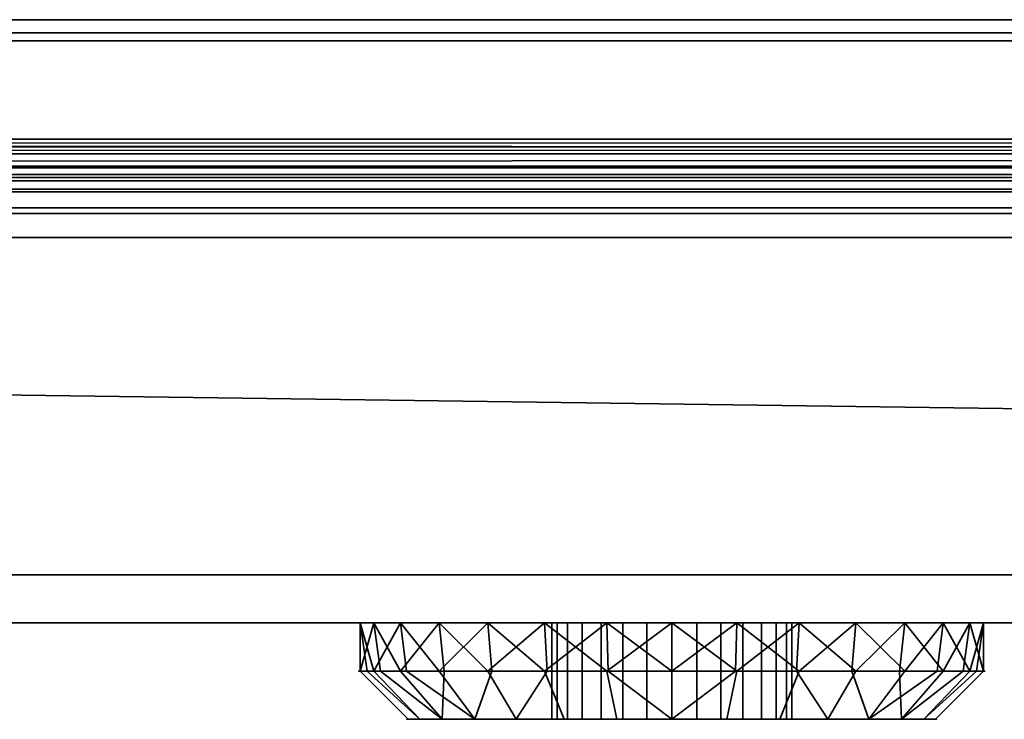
# Model space of a CAD drawing. Header units: millimetres. Extents: x -603 to 3703, y -121 to 193.
# Tile 951 of 1056: x 2973 to 3014, y -54 to -25. Entities that reach past the tile are written whole.
import ezdxf

# ---------------------------------------------------------------- set-up
doc = ezdxf.new("R2010")
doc.units = ezdxf.units.MM
doc.layers.add('151', color=7, linetype='Continuous', true_color=0xffffff)

# ---------------------------------------------------------------- blocks, each defined once
blk = doc.blocks.new('UG_SURFACE_120')
at = {"layer": '151', "color": 35, "linetype": 'Continuous', "lineweight": 35}
for points in [[(2491, -34, 2019), (3509, -34, 2019), (3509, 0, 2019), (2491, 0, 2019)], [(2491, -34), (2491, -2), (3509, -2), (3509, -34)], [(2478, -34, 2032), (3522, -34, 2032), (3509, -34, 2019), (2491, -34, 2019)], [(3522, -48), (2478, -48), (2478, -34), (2491, -34)], [(3522, -50, 2032), (3522, -34, 2032), (2478, -34, 2032), (2478, -50, 2032)], [(3522, -48), (2491, -34), (3509, -34)], [(2478, -50, 2), (2478, -48), (3522, -48), (3522, -50, 2)], [(2546, -50, 1527), (2572, -50, 1523.5), (3522, -50, 2032), (2478, -50, 2032)], [(2572, -50, 936.5), (2546, -50, 933), (2478, -50, 2), (3522, -50, 2)], [(2572, -50, 1523.5), (2994.712, -50, 1355.124), (2990.339, -50, 1358.301)], [(3522, -50, 2032), (2572, -50, 1523.5), (2992.359, -50, 1377.517), (2997.297, -50, 1379.716)], [(2572, -50, 1523.5), (2987.071, -50, 1368.359), (2988.742, -50, 1373.5)], [(2990.339, -50, 1358.301), (2987.636, -50, 1362.983), (2572, -50, 1523.5)], [(2987.636, -50, 1362.983), (2987.071, -50, 1368.359), (2572, -50, 1523.5)], [(3522, -50, 2), (2572, -50, 1385.5), (2572, -50, 1171.5)], [(2988.742, -50, 1373.5), (2992.359, -50, 1377.517), (2572, -50, 1523.5)], [(2572, -50, 1171.5), (2572, -50, 936.5), (3522, -50, 2)], [(2572, -50, 1385.5), (3522, -50, 2), (3000, -50, 1354), (2994.712, -50, 1355.124)], [(2994.712, -50, 1355.124), (2572, -50, 1523.5), (2572, -50, 1385.5)], [(2988.742, -50, 1373.5), (2987.071, -50, 1368.359), (2987.636, -52, 1371.017)], [(2987.071, -50, 1368.359), (2987.354, -52, 1368.329), (2987.636, -52, 1371.017)], [(2987.071, -50, 1368.359), (2987.636, -50, 1362.983), (2987.071, -52, 1365.641)], [(2987.636, -50, 1362.983), (2987.906, -52, 1363.071), (2987.071, -52, 1365.641)], [(2987.071, -52, 1365.641), (2987.354, -52, 1368.329), (2987.071, -50, 1368.359)], [(2987.636, -50, 1362.983), (2990.339, -50, 1358.301), (2988.742, -52, 1360.5)], [(2988.742, -52, 1360.5), (2987.906, -52, 1363.071), (2987.636, -50, 1362.983)], [(2987.636, -52, 1371.017), (2988.988, -52, 1373.358), (2988.742, -50, 1373.5)], [(2988.742, -50, 1373.5), (2988.988, -52, 1373.358), (2990.339, -52, 1375.699)], [(2990.339, -52, 1375.699), (2992.359, -50, 1377.517), (2988.742, -50, 1373.5)], [(2990.339, -50, 1358.301), (2990.55, -52, 1358.491), (2988.742, -52, 1360.5)], [(2990.339, -50, 1358.301), (2994.712, -50, 1355.124), (2992.359, -52, 1356.483)], [(2992.359, -52, 1356.483), (2990.55, -52, 1358.491), (2990.339, -50, 1358.301)], [(2990.339, -52, 1375.699), (2992.526, -52, 1377.287), (2992.359, -50, 1377.517)], [(2997.297, -50, 1379.716), (2992.359, -50, 1377.517), (2994.712, -52, 1378.876)], [(2992.359, -50, 1377.517), (2992.526, -52, 1377.287), (2994.712, -52, 1378.876)], [(2994.712, -50, 1355.124), (2994.828, -52, 1355.383), (2992.359, -52, 1356.483)], [(2994.712, -50, 1355.124), (3000, -50, 1354), (2997.297, -52, 1354.284)], [(2997.297, -52, 1354.284), (2994.828, -52, 1355.383), (2994.712, -50, 1355.124)], [(2994.712, -52, 1378.876), (2997.356, -52, 1379.438), (2997.297, -50, 1379.716)], [(2995.027, -54, 1367.523), (2995.027, -50, 1367.523), (2995.67, -50, 1369.5), (2995.67, -54, 1369.5)], [(2995.245, -54, 1365.455), (2995.245, -50, 1365.455), (2995.027, -50, 1367.523), (2995.027, -54, 1367.523)], [(2995.67, -50, 1369.5), (2995.027, -50, 1367.523), (2995.245, -50, 1365.455), (3000, -50, 1367)], [(2996.284, -54, 1363.654), (2996.284, -50, 1363.654), (2995.245, -50, 1365.455), (2995.245, -54, 1365.455)], [(2995.245, -50, 1365.455), (2996.284, -50, 1363.654), (2997.966, -50, 1362.432), (3000, -50, 1367)], [(2995.67, -54, 1369.5), (2995.67, -50, 1369.5), (2997.061, -50, 1371.045), (2997.061, -54, 1371.045)], [(2998.96, -50, 1371.891), (2997.061, -50, 1371.045), (2995.67, -50, 1369.5), (3000, -50, 1367)], [(2997.966, -54, 1362.432), (2997.966, -50, 1362.432), (2996.284, -50, 1363.654), (2996.284, -54, 1363.654)], [(2997.061, -54, 1371.045), (2997.061, -50, 1371.045), (2998.96, -50, 1371.891), (2998.96, -54, 1371.891)], [(3522, -50, 2032), (2997.297, -50, 1379.716), (3002.703, -50, 1379.716)], [(2997.297, -50, 1379.716), (2997.356, -52, 1379.438), (3000, -52, 1380)], [(3000, -52, 1380), (3002.703, -50, 1379.716), (2997.297, -50, 1379.716)], [(3000, -50, 1354), (3000, -52, 1354), (2997.297, -52, 1354.284)], [(3000, -54, 1362), (3000, -50, 1362), (2997.966, -50, 1362.432), (2997.966, -54, 1362.432)], [(2997.966, -50, 1362.432), (3000, -50, 1362), (3002.034, -50, 1362.432), (3000, -50, 1367)], [(2998.96, -54, 1371.891), (2998.96, -50, 1371.891), (3001.04, -50, 1371.891), (3001.04, -54, 1371.891)], [(3002.939, -50, 1371.045), (3001.04, -50, 1371.891), (2998.96, -50, 1371.891), (3000, -50, 1367)], [(3005.288, -50, 1355.124), (3000, -50, 1354), (3522, -50, 2)], [(3002.703, -52, 1354.284), (3000, -50, 1354), (3005.288, -50, 1355.124)], [(3000, -52, 1380), (3002.644, -52, 1379.438), (3002.703, -50, 1379.716)], [(3002.703, -52, 1354.284), (3000, -52, 1354), (3000, -50, 1354)], [(3002.034, -54, 1362.432), (3002.034, -50, 1362.432), (3000, -50, 1362), (3000, -54, 1362)], [(3000, -50, 1367), (3002.034, -50, 1362.432), (3003.716, -50, 1363.654)], [(3003.716, -50, 1363.654), (3004.755, -50, 1365.455), (3004.973, -50, 1367.523), (3000, -50, 1367)], [(3004.973, -50, 1367.523), (3004.33, -50, 1369.5), (3002.939, -50, 1371.045), (3000, -50, 1367)], [(3001.04, -54, 1371.891), (3001.04, -50, 1371.891), (3002.939, -50, 1371.045), (3002.939, -54, 1371.045)], [(3003.716, -54, 1363.654), (3003.716, -50, 1363.654), (3002.034, -50, 1362.432), (3002.034, -54, 1362.432)], [(3002.703, -50, 1379.716), (3002.644, -52, 1379.438), (3005.288, -52, 1378.876)], [(3002.703, -50, 1379.716), (3007.641, -50, 1377.517), (3522, -50, 2032)], [(3005.288, -50, 1355.124), (3005.172, -52, 1355.383), (3002.703, -52, 1354.284)], [(3005.288, -52, 1378.876), (3007.641, -50, 1377.517), (3002.703, -50, 1379.716)], [(3002.939, -54, 1371.045), (3002.939, -50, 1371.045), (3004.33, -50, 1369.5), (3004.33, -54, 1369.5)], [(3004.755, -54, 1365.455), (3004.755, -50, 1365.455), (3003.716, -50, 1363.654), (3003.716, -54, 1363.654)], [(3004.33, -54, 1369.5), (3004.33, -50, 1369.5), (3004.973, -50, 1367.523), (3004.973, -54, 1367.523)], [(3004.973, -54, 1367.523), (3004.973, -50, 1367.523), (3004.755, -50, 1365.455), (3004.755, -54, 1365.455)], [(3007.641, -52, 1356.483), (3005.172, -52, 1355.383), (3005.288, -50, 1355.124)], [(3009.661, -50, 1358.301), (3005.288, -50, 1355.124), (3522, -50, 2)], [(3005.288, -50, 1355.124), (3009.661, -50, 1358.301), (3007.641, -52, 1356.483)], [(3005.288, -52, 1378.876), (3007.474, -52, 1377.287), (3007.641, -50, 1377.517)], [(3007.641, -50, 1377.517), (3007.474, -52, 1377.287), (3009.661, -52, 1375.699)], [(3522, -50, 2032), (3007.641, -50, 1377.517), (3011.258, -50, 1373.5)], [(3009.661, -50, 1358.301), (3009.45, -52, 1358.491), (3007.641, -52, 1356.483)], [(3009.661, -52, 1375.699), (3011.258, -50, 1373.5), (3007.641, -50, 1377.517)], [(3011.258, -52, 1360.5), (3009.45, -52, 1358.491), (3009.661, -50, 1358.301)], [(3012.364, -50, 1362.983), (3009.661, -50, 1358.301), (3522, -50, 2)], [(3011.258, -52, 1360.5), (3009.661, -50, 1358.301), (3012.364, -50, 1362.983)], [(3009.661, -52, 1375.699), (3011.012, -52, 1373.358), (3011.258, -50, 1373.5)], [(3011.258, -50, 1373.5), (3011.012, -52, 1373.358), (3012.364, -52, 1371.017)], [(3011.258, -50, 1373.5), (3012.929, -50, 1368.359), (3522, -50, 2032)], [(3012.364, -50, 1362.983), (3012.094, -52, 1363.071), (3011.258, -52, 1360.5)], [(3012.929, -50, 1368.359), (3011.258, -50, 1373.5), (3012.364, -52, 1371.017)], [(3012.929, -52, 1365.641), (3012.094, -52, 1363.071), (3012.364, -50, 1362.983)], [(3522, -50, 2), (3522, -50, 2032), (3012.929, -50, 1368.359), (3012.364, -50, 1362.983)], [(3012.929, -52, 1365.641), (3012.364, -50, 1362.983), (3012.929, -50, 1368.359)], [(3012.364, -52, 1371.017), (3012.646, -52, 1368.329), (3012.929, -50, 1368.359)], [(3012.929, -50, 1368.359), (3012.646, -52, 1368.329), (3012.929, -52, 1365.641)], [(2990.474, -54, 1361.5), (2989.06, -54, 1365.85), (2987.071, -52, 1365.641), (2987.906, -52, 1363.071)], [(2987.354, -52, 1368.329), (2987.071, -52, 1365.641), (2989.06, -54, 1365.85), (2989.538, -54, 1370.399)], [(2989.538, -54, 1370.399), (2987.636, -52, 1371.017), (2987.354, -52, 1368.329)], [(2988.988, -52, 1373.358), (2987.636, -52, 1371.017), (2989.538, -54, 1370.399), (2991.825, -54, 1374.36)], [(2987.906, -52, 1363.071), (2988.742, -52, 1360.5), (2990.474, -54, 1361.5)], [(2990.474, -54, 1361.5), (2988.742, -52, 1360.5), (2990.55, -52, 1358.491)], [(2991.825, -54, 1374.36), (2990.339, -52, 1375.699), (2988.988, -52, 1373.358)], [(2992.526, -52, 1377.287), (2990.339, -52, 1375.699), (2991.825, -54, 1374.36)], [(2990.55, -52, 1358.491), (2992.359, -52, 1356.483), (2993.534, -54, 1358.101), (2990.474, -54, 1361.5)], [(2991.825, -54, 1374.36), (2995.526, -54, 1377.049), (2994.712, -52, 1378.876), (2992.526, -52, 1377.287)], [(2993.534, -54, 1358.101), (2992.359, -52, 1356.483), (2994.828, -52, 1355.383)], [(2994.828, -52, 1355.383), (2997.297, -52, 1354.284), (2997.713, -54, 1356.24), (2993.534, -54, 1358.101)], [(2997.356, -52, 1379.438), (2994.712, -52, 1378.876), (2995.526, -54, 1377.049), (3000, -54, 1378)], [(3000, -54, 1356), (2997.713, -54, 1356.24), (2997.297, -52, 1354.284), (3000, -52, 1354)], [(3000, -54, 1378), (3000, -52, 1380), (2997.356, -52, 1379.438)], [(3000, -54, 1378), (3004.474, -54, 1377.049), (3005.288, -52, 1378.876), (3002.644, -52, 1379.438)], [(3000, -52, 1354), (3002.703, -52, 1354.284), (3002.287, -54, 1356.24), (3000, -54, 1356)], [(3002.644, -52, 1379.438), (3000, -52, 1380), (3000, -54, 1378)], [(3006.466, -54, 1358.101), (3002.287, -54, 1356.24), (3002.703, -52, 1354.284), (3005.172, -52, 1355.383)], [(3007.474, -52, 1377.287), (3005.288, -52, 1378.876), (3004.474, -54, 1377.049), (3008.175, -54, 1374.36)], [(3005.172, -52, 1355.383), (3007.641, -52, 1356.483), (3006.466, -54, 1358.101)], [(3009.526, -54, 1361.5), (3006.466, -54, 1358.101), (3007.641, -52, 1356.483), (3009.45, -52, 1358.491)], [(3008.175, -54, 1374.36), (3009.661, -52, 1375.699), (3007.474, -52, 1377.287)], [(3008.175, -54, 1374.36), (3010.462, -54, 1370.399), (3012.364, -52, 1371.017), (3011.012, -52, 1373.358)], [(3011.012, -52, 1373.358), (3009.661, -52, 1375.699), (3008.175, -54, 1374.36)], [(3009.45, -52, 1358.491), (3011.258, -52, 1360.5), (3009.526, -54, 1361.5)], [(3009.526, -54, 1361.5), (3011.258, -52, 1360.5), (3012.094, -52, 1363.071)], [(3012.094, -52, 1363.071), (3012.929, -52, 1365.641), (3010.94, -54, 1365.85), (3009.526, -54, 1361.5)], [(3010.462, -54, 1370.399), (3010.94, -54, 1365.85), (3012.929, -52, 1365.641), (3012.646, -52, 1368.329)], [(3012.646, -52, 1368.329), (3012.364, -52, 1371.017), (3010.462, -54, 1370.399)], [(2995.245, -54, 1365.455), (2989.06, -54, 1365.85), (2990.474, -54, 1361.5)], [(2995.245, -54, 1365.455), (2995.027, -54, 1367.523), (2989.538, -54, 1370.399), (2989.06, -54, 1365.85)], [(2991.825, -54, 1374.36), (2989.538, -54, 1370.399), (2995.027, -54, 1367.523), (2995.67, -54, 1369.5)], [(2990.474, -54, 1361.5), (2993.534, -54, 1358.101), (2996.284, -54, 1363.654), (2995.245, -54, 1365.455)], [(2995.526, -54, 1377.049), (2991.825, -54, 1374.36), (2997.061, -54, 1371.045), (2998.96, -54, 1371.891)], [(2995.67, -54, 1369.5), (2997.061, -54, 1371.045), (2991.825, -54, 1374.36)], [(2997.966, -54, 1362.432), (2996.284, -54, 1363.654), (2993.534, -54, 1358.101), (2997.713, -54, 1356.24)], [(3000, -54, 1378), (2995.526, -54, 1377.049), (2998.96, -54, 1371.891)], [(2997.713, -54, 1356.24), (3000, -54, 1356), (3000, -54, 1362), (2997.966, -54, 1362.432)], [(2998.96, -54, 1371.891), (3001.04, -54, 1371.891), (3004.474, -54, 1377.049), (3000, -54, 1378)], [(3002.034, -54, 1362.432), (3000, -54, 1362), (3000, -54, 1356), (3002.287, -54, 1356.24)], [(3001.04, -54, 1371.891), (3002.939, -54, 1371.045), (3008.175, -54, 1374.36), (3004.474, -54, 1377.049)], [(3002.287, -54, 1356.24), (3006.466, -54, 1358.101), (3003.716, -54, 1363.654), (3002.034, -54, 1362.432)], [(3008.175, -54, 1374.36), (3002.939, -54, 1371.045), (3004.33, -54, 1369.5)], [(3004.755, -54, 1365.455), (3003.716, -54, 1363.654), (3006.466, -54, 1358.101), (3009.526, -54, 1361.5)], [(3004.33, -54, 1369.5), (3004.973, -54, 1367.523), (3010.462, -54, 1370.399), (3008.175, -54, 1374.36)], [(3010.94, -54, 1365.85), (3010.462, -54, 1370.399), (3004.973, -54, 1367.523), (3004.755, -54, 1365.455)], [(3009.526, -54, 1361.5), (3010.94, -54, 1365.85), (3004.755, -54, 1365.455)]]:
    blk.add_3dface(points, dxfattribs=at)
blk = doc.blocks.new('UG_SURFACE_125')
at = {"layer": '151', "color": 252, "linetype": 'Continuous', "lineweight": 35}
for points in [[(2488, -25.835, -7.906), (3512, -25.835, -7.906), (3512, -24.953, -7.75), (2488, -24.953, -7.75)], [(2488, -24.953, -8.75), (3512, -24.953, -8.75), (3512, -25.493, -8.845), (2488, -25.493, -8.845)], [(2488, -25.493, -8.845), (3512, -25.493, -8.845), (3512, -31.644, -11.084), (2488, -31.644, -11.084)], [(2488, -31.986, -10.144), (3512, -31.986, -10.144), (3512, -25.835, -7.906), (2488, -25.835, -7.906)], [(3512, -31.644, -11.084), (3512, -31.986, -10.144), (2488, -31.986, -10.144), (2488, -31.644, -11.084)]]:
    blk.add_3dface(points, dxfattribs=at)
blk = doc.blocks.new('UG_SURFACE_153')
at = {"layer": '151', "color": 252, "linetype": 'Continuous', "lineweight": 35}
for points in [[(2485.5, -29.92, 2023.75), (3514.5, -29.92, 2023.75), (3514.5, 14.42, 2023.75), (2485.5, 14.42, 2023.75)], [(2487, -29.92, 2022.25), (2487, 14.42, 2022.25), (3513, 14.42, 2022.25), (3513, -29.92, 2022.25)], [(2432, -18, 2077.25), (2432, -29.92, 2077.25), (3568, -29.92, 2077.25), (3568, -18, 2077.25)], [(2433.5, -18, 2075.75), (3566.5, -18, 2075.75), (3566.5, -29.92, 2075.75), (2433.5, -29.92, 2075.75)], [(3567.941, -30.521, 2077.191), (2432, -29.92, 2077.25), (2432.059, -30.521, 2077.191)], [(3567.941, -30.521, 2077.191), (3568, -29.92, 2077.25), (2432, -29.92, 2077.25)], [(2433.53, -30.228, 2075.72), (2433.5, -29.92, 2075.75), (3566.5, -29.92, 2075.75)], [(2433.53, -30.228, 2075.72), (3566.5, -29.92, 2075.75), (3566.47, -30.228, 2075.72)], [(3566.47, -30.228, 2075.72), (3566.38, -30.525, 2075.63), (2433.62, -30.525, 2075.63), (2433.53, -30.228, 2075.72)], [(2485.47, -30.228, 2023.78), (2485.38, -30.525, 2023.87), (3514.62, -30.525, 2023.87)], [(3514.53, -30.228, 2023.78), (2485.5, -29.92, 2023.75), (2485.47, -30.228, 2023.78)], [(2485.47, -30.228, 2023.78), (3514.62, -30.525, 2023.87), (3514.53, -30.228, 2023.78)], [(3514.53, -30.228, 2023.78), (3514.5, -29.92, 2023.75), (2485.5, -29.92, 2023.75)], [(2486.941, -30.521, 2022.309), (3513, -29.92, 2022.25), (3513.059, -30.521, 2022.309)], [(2486.941, -30.521, 2022.309), (2487, -29.92, 2022.25), (3513, -29.92, 2022.25)], [(2432.059, -30.521, 2077.191), (2432.235, -31.099, 2077.016), (3567.765, -31.099, 2077.016), (3567.941, -30.521, 2077.191)], [(3566.037, -31.037, 2075.287), (2433.963, -31.037, 2075.287), (2433.62, -30.525, 2075.63), (3566.38, -30.525, 2075.63)], [(3514.62, -30.525, 2023.87), (2485.38, -30.525, 2023.87), (2485.037, -31.037, 2024.213), (3514.963, -31.037, 2024.213)], [(3513.059, -30.521, 2022.309), (2486.766, -31.099, 2022.485), (2486.941, -30.521, 2022.309)], [(3513.059, -30.521, 2022.309), (3513.234, -31.099, 2022.485), (2486.766, -31.099, 2022.485)], [(3565.525, -31.38, 2074.775), (2434.475, -31.38, 2074.775), (2433.963, -31.037, 2075.287), (3566.037, -31.037, 2075.287)], [(3514.963, -31.037, 2024.213), (2485.037, -31.037, 2024.213), (2484.525, -31.38, 2024.725), (3515.475, -31.38, 2024.725)], [(3567.765, -31.099, 2077.016), (2432.235, -31.099, 2077.016), (2432.902, -32.098, 2076.348), (3567.098, -32.098, 2076.348)], [(3564.92, -31.5, 2074.17), (2435.08, -31.5, 2074.17), (2434.475, -31.38, 2074.775), (3565.525, -31.38, 2074.775)], [(3515.475, -31.38, 2024.725), (2484.525, -31.38, 2024.725), (2483.92, -31.5, 2025.33), (3516.08, -31.5, 2025.33)], [(3513.902, -32.098, 2023.152), (2486.098, -32.098, 2023.152), (2486.766, -31.099, 2022.485), (3513.234, -31.099, 2022.485)], [(2435.08, -31.5, 2074.17), (3564.92, -31.5, 2074.17), (3516.08, -31.5, 2025.33), (2483.92, -31.5, 2025.33)], [(3567.098, -32.098, 2076.348), (2432.902, -32.098, 2076.348), (2433.901, -32.766, 2075.349), (3566.099, -32.766, 2075.349)], [(3514.901, -32.766, 2024.151), (2485.099, -32.766, 2024.151), (2486.098, -32.098, 2023.152), (3513.902, -32.098, 2023.152)], [(3566.099, -32.766, 2075.349), (2433.901, -32.766, 2075.349), (2435.08, -33, 2074.17), (3564.92, -33, 2074.17)], [(2435.08, -33, 2074.17), (2483.92, -33, 2025.33), (3516.08, -33, 2025.33), (3564.92, -33, 2074.17)], [(3516.08, -33, 2025.33), (2483.92, -33, 2025.33), (2485.099, -32.766, 2024.151), (3514.901, -32.766, 2024.151)]]:
    blk.add_3dface(points, dxfattribs=at)

msp = doc.modelspace()

# ---------------------------------------------------------------- linework, layer by layer
at = {"layer": '151', "color": 252, "linetype": 'Continuous', "lineweight": 35}
for p, q in [((3512, -24.953, -8.75), (2488, -24.953, -8.75)), ((3512, -24.953, -7.75), (2488, -24.953, -7.75)), ((3512, -25.493, -8.845), (2488, -25.493, -8.845)), ((3512, -25.835, -7.906), (2488, -25.835, -7.906)), ((3568, -29.92, 2077.25), (2432, -29.92, 2077.25)), ((3566.5, -29.92, 2075.75), (2433.5, -29.92, 2075.75)), ((3514.5, -29.92, 2023.75), (2485.5, -29.92, 2023.75)), ((3513, -29.92, 2022.25), (2487, -29.92, 2022.25)), ((3564.92, -31.5, 2074.17), (2435.08, -31.5, 2074.17)), ((3516.08, -31.5, 2025.33), (2483.92, -31.5, 2025.33)), ((3512, -31.644, -11.084), (2488, -31.644, -11.084)), ((3512, -31.986, -10.144), (2488, -31.986, -10.144)), ((3564.92, -33, 2074.17), (2435.08, -33, 2074.17)), ((3516.08, -33, 2025.33), (2483.92, -33, 2025.33))]:
    msp.add_line(p, q, dxfattribs=at)
at = {"layer": '151', "color": 35, "linetype": 'Continuous', "lineweight": 35}
for p, q in [((2478, -34, 2032), (3522, -34, 2032)), ((2491, -34, 2019), (3509, -34, 2019)), ((2478, -48), (3522, -48)), ((3522, -50, 2), (2478, -50, 2)), ((3522, -50, 2032), (2478, -50, 2032))]:
    msp.add_line(p, q, dxfattribs=at)
at = {"layer": '151', "color": 35, "linetype": 'Continuous', "lineweight": 35, "extrusion": (0, -1, 0)}
for centre, radius in [((3000, 1367, 50), 13), ((3000, 1367, 50), 5), ((3000, 1367, 52), 13), ((3000, 1367, 54), 11), ((3000, 1367, 54), 5)]:
    msp.add_circle(centre, radius, dxfattribs=at)

# ---------------------------------------------------------------- block references
at = {"layer": '151', "color": 252, "linetype": 'Continuous', "lineweight": 35}
for name in ['UG_SURFACE_125', 'UG_SURFACE_153']:
    msp.add_blockref(name, (0, 0), dxfattribs=at)
at = {"layer": '151', "color": 35, "linetype": 'Continuous', "lineweight": 35}
msp.add_blockref('UG_SURFACE_120', (0, 0), dxfattribs=at)

doc.saveas('drawing.dxf')
